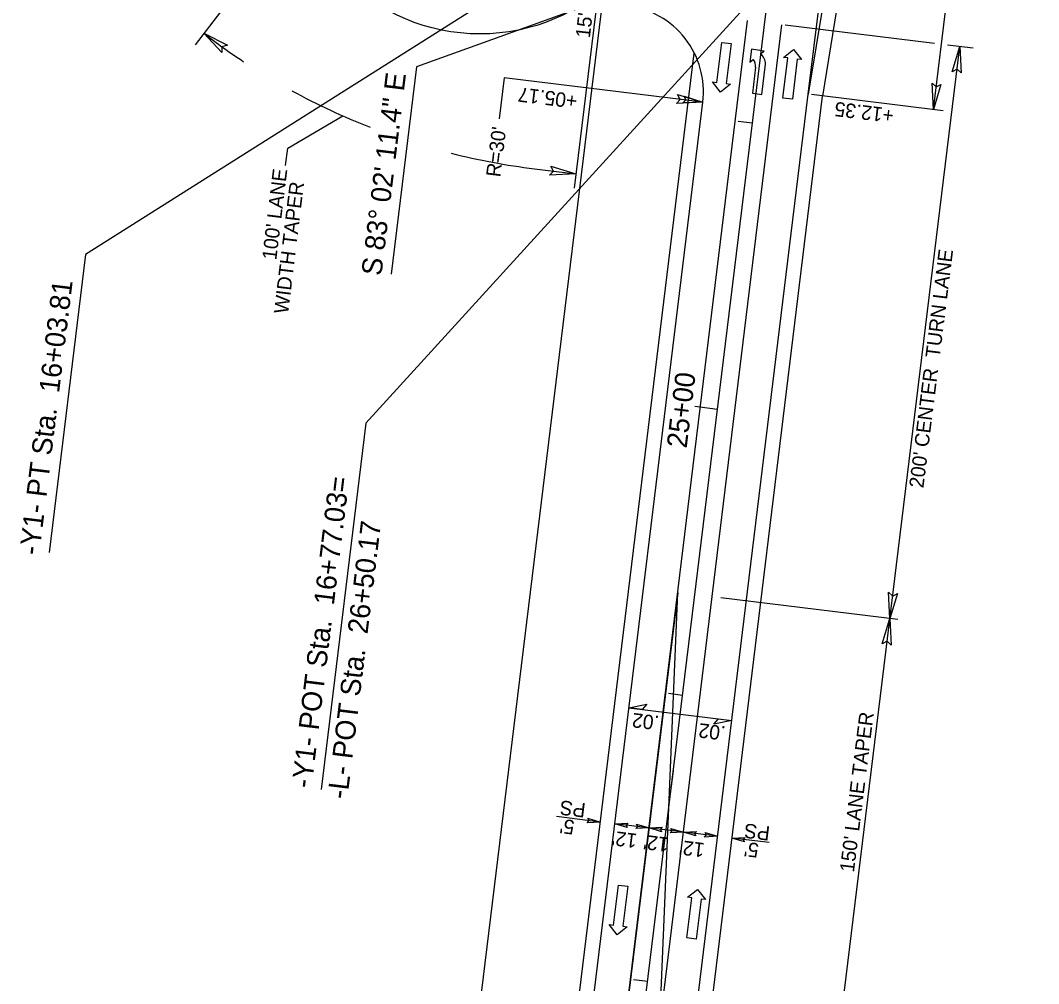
# Model space of a CAD drawing. Extents: x 472216 to 481979, y 489069 to 507339.
# Drawn here: x 481085.6 to 481439.1, y 490385.1 to 490719.3 of the extents above; entities that cross this region are included whole.
import ezdxf

# ---------------------------------------------------------------- set-up
doc = ezdxf.new("R2010")
doc.units = 0
for name, color, linetype in [('Old_Level_12', 7, 'Continuous'), ('Prop Drainage Structure Drop Inlet Grate 2 Narrow Slots and Sag Grates 840 24 CELL', 7, 'Continuous'), ('Prop Drainage Structure Drop Inlet Grate 2 Wide Slots and Sag Grates 840 22 Label', 7, 'Continuous'), ('Prop Drainage Structure Outlet Berm Ditch 850 10 CELL', 7, 'Continuous'), ('Prop Drainage Structure Pipe CSP 15in', 7, 'Continuous'), ('Prop Drainage Structure Pipe RCP 15in Class III Label', 7, 'Continuous'), ('Prop Drainage Structure Pipe RCP 24in Class III Label', 7, 'Continuous'), ('Prop Drainage Structure Pipe Side Drain 15in Label', 7, 'Continuous'), ('Prop Erosion Embankment Toe Protection CELL', 7, 'Continuous'), ('Prop Erosion Embankment Toe Protection Label', 7, 'Continuous'), ('Sheet Block Revision CELL', 7, 'Continuous'), ('Sheet North Arrow Point CELL', 7, 'Continuous'), ('Sheet PE Seal Cell', 7, 'Continuous'), ('Sheet Plan And Profile CELL', 7, 'Continuous'), ('Sheet Plot Border Outside CELL', 7, 'Continuous'), ('Sheet Profile Grid Major CELL', 7, 'Continuous'), ('Sheet Profile Grid Minor CELL', 7, 'Continuous')]:
    doc.layers.add(name, color=color, linetype=linetype)

msp = doc.modelspace()

# ---------------------------------------------------------------- linework, layer by layer
at = {"layer": 'Old_Level_12'}
for p, q in [((481273.15, 490742.29), (481108.21, 490638.11)), ((481316.37, 490737.02), (481223.1, 490703.26)), ((481345.82, 490733.42), (481205.56, 490579.57)), ((481223.1, 490703.26), (481214.31, 490631.21)), ((481108.21, 490638.11), (481095.58, 490534.67)), ((481205.56, 490579.57), (481190.03, 490452.39))]:
    msp.add_line(p, q, dxfattribs=at)
at = {"layer": 'Prop Drainage Structure Drop Inlet Grate 2 Narrow Slots and Sag Grates 840 24 CELL'}
for points in [[(481296.83, 490480.78), (481303.03, 490482.04), (481301.42, 490480.22)], [(481332.56, 490476.41), (481326.36, 490475.16), (481327.97, 490476.98)]]:
    msp.add_lwpolyline(points, close=True, dxfattribs=at)
at = {"layer": 'Prop Drainage Structure Drop Inlet Grate 2 Wide Slots and Sag Grates 840 22 Label'}
msp.add_line((481296.83, 490480.78), (481332.56, 490476.41), dxfattribs=at)
at = {"layer": 'Prop Drainage Structure Outlet Berm Ditch 850 10 CELL'}
for points in [[(481155.51, 490708.2), (481149.25, 490714.86), (481157.44, 490710.69), (481155.56, 490710.1)], [(481409.08, 490701.52), (481411.7, 490710.26), (481412.2, 490701.09), (481410.75, 490702.42)], [(481405.19, 490697.12), (481402.53, 490688.38), (481402.07, 490697.56), (481403.51, 490696.22)], [(481313.75, 490693.56), (481322.5, 490690.93), (481313.32, 490690.44), (481314.65, 490691.89)], [(481315.97, 490693.01), (481322.5, 490690.93), (481315.61, 490690.68), (481316.63, 490691.75)], [(481269.73, 490668.72), (481278.47, 490666.09), (481269.3, 490665.6), (481270.63, 490667.04)], [(481390.08, 490520.48), (481387.45, 490511.74), (481386.96, 490520.91), (481388.41, 490519.58)], [(481384.8, 490503), (481387.45, 490511.74), (481387.92, 490502.56), (481386.47, 490503.9)], [(481282.58, 490442.47), (481286.95, 490441.16), (481282.36, 490440.91), (481283.03, 490441.64)], [(481296.29, 490439.24), (481291.91, 490440.55), (481296.5, 490440.8), (481295.84, 490440.07)], [(481299.45, 490440.41), (481303.83, 490439.1), (481299.24, 490438.85), (481299.91, 490439.58)], [(481308.2, 490437.78), (481303.83, 490439.1), (481308.41, 490439.34), (481307.75, 490438.62)], [(481311.36, 490438.96), (481315.74, 490437.64), (481311.15, 490437.4), (481311.82, 490438.12)], [(481320.11, 490436.33), (481315.74, 490437.64), (481320.33, 490437.89), (481319.66, 490437.16)], [(481323.28, 490437.5), (481327.65, 490436.19), (481323.06, 490435.94), (481323.73, 490436.67)], [(481336.99, 490434.27), (481332.61, 490435.58), (481337.2, 490435.83), (481336.53, 490435.1)]]:
    msp.add_lwpolyline(points, close=True, dxfattribs=at)
at = {"layer": 'Prop Drainage Structure Pipe RCP 15in Class III Label'}
for p, q in [((481295.61, 490371.84), (481338.04, 490719.26)), ((481307.52, 490370.38), (481349.96, 490717.8)), ((481313.8, 490520.73), (481295.61, 490371.84)), ((481307.52, 490370.38), (481313.8, 490520.73))]:
    msp.add_line(p, q, dxfattribs=at)
at = {"layer": 'Prop Drainage Structure Pipe RCP 24in Class III Label'}
for p, q in [((481404.99, 490975.35), (481359.1, 490693.69)), ((481319.42, 490368.78), (481359.1, 490693.69)), ((481283.68, 490373.14), (481322.5, 490690.93))]:
    msp.add_line(p, q, dxfattribs=at)
msp.add_arc((481292.72, 490694.57), 30, 353.0365, 83.0365, dxfattribs=at)
at = {"layer": 'Prop Drainage Structure Pipe Side Drain 15in Label'}
for p, q in [((481327.38, 490697.8), (481329.08, 490711.7)), ((481329.08, 490711.7), (481332.36, 490711.3)), ((481332.36, 490711.3), (481330.66, 490697.4)), ((481339.39, 490709.28), (481338.79, 490704.82)), ((481343.75, 490708.7), (481339.39, 490709.28)), ((481342.58, 490707.78), (481343.75, 490708.7)), ((481350.32, 490692.39), (481352.02, 490706.29)), ((481350.53, 490706.47), (481353.99, 490709.22)), ((481352.02, 490706.29), (481350.53, 490706.47)), ((481353.99, 490709.22), (481356.78, 490705.71)), ((481338.79, 490704.82), (481339.96, 490705.73)), ((481340.8, 490703.11), (481339.69, 490694.03)), ((481342.97, 490693.63), (481344.25, 490704.1)), ((481355.29, 490705.89), (481353.6, 490691.99)), ((481356.78, 490705.71), (481355.29, 490705.89)), ((481328.69, 490694.47), (481325.89, 490697.98)), ((481325.89, 490697.98), (481327.38, 490697.8)), ((481332.15, 490697.22), (481328.69, 490694.47)), ((481330.66, 490697.4), (481332.15, 490697.22)), ((481339.69, 490694.03), (481342.97, 490693.63)), ((481353.6, 490691.99), (481350.32, 490692.39)), ((481291.45, 490405.4), (481293.24, 490419.29)), ((481293.24, 490419.29), (481296.51, 490418.87)), ((481296.51, 490418.87), (481294.72, 490404.98)), ((481317.22, 490415.05), (481320.69, 490417.78)), ((481320.69, 490417.78), (481323.46, 490414.25)), ((481316.91, 490400.98), (481318.7, 490414.86)), ((481318.7, 490414.86), (481317.22, 490415.05)), ((481321.98, 490414.44), (481320.19, 490400.56)), ((481323.46, 490414.25), (481321.98, 490414.44)), ((481292.73, 490402.06), (481289.96, 490405.6)), ((481289.96, 490405.6), (481291.45, 490405.4)), ((481296.21, 490404.79), (481292.73, 490402.06)), ((481294.72, 490404.98), (481296.21, 490404.79)), ((481320.19, 490400.56), (481316.91, 490400.98))]:
    msp.add_line(p, q, dxfattribs=at)
for centre, radius, start, end in [((481339.01, 490703.94), 5.25, 1.7126, 47.0243), ((481337.57, 490703.52), 3.27, 353.0365, 42.6947)]:
    msp.add_arc(centre, radius, start, end, dxfattribs=at)
at = {"layer": 'Prop Erosion Embankment Toe Protection CELL'}
for p, q in [((481412.59, 490990.91), (481364.05, 490692.98)), ((481278.71, 490373.68), (481319.54, 490708)), ((481324.37, 490368.11), (481364.05, 490692.98))]:
    msp.add_line(p, q, dxfattribs=at)
at = {"layer": 'Prop Erosion Embankment Toe Protection Label'}
msp.add_line((481359.1, 490693.69), (481395.65, 490992.98), dxfattribs=at)
at = {"layer": 'Sheet Block Revision CELL'}
for p, q in [((481402.53, 490688.38), (481439.09, 490987.68)), ((481311.21, 490934.1), (481277.87, 490661.12)), ((481189.5, 490767.17), (481146.2, 490710.89)), ((481402.93, 490711.33), (481351.09, 490717.66)), ((481340.17, 490124.61), (481411.7, 490710.26)), ((481416.33, 490709.69), (481407.47, 490710.78)), ((481253.54, 490699.35), (481251.82, 490685.19)), ((481322.5, 490690.93), (481253.54, 490699.35)), ((481405.89, 490687.97), (481360.23, 490693.55)), ((481178.41, 490675.03), (481197.51, 490686.19)), ((481177.67, 490668.96), (481178.41, 490675.03)), ((481264.05, 490667.85), (481278.47, 490666.09)), ((481390.15, 490511.41), (481328.81, 490518.9)), ((481286.95, 490441.16), (481271.71, 490443.02)), ((481327.65, 490436.19), (481291.91, 490440.55)), ((481345.52, 490434.01), (481332.61, 490435.58))]:
    msp.add_line(p, q, dxfattribs=at)
for start, end in [(232.4284, 236.5667), (241.3329, 248.6581), (255.8473, 263.0365)]:
    msp.add_arc((481292.54, 490901.11), 235, start, end, dxfattribs=at)
at = {"layer": 'Sheet North Arrow Point CELL'}
for p, q in [((481200.24, 489541.46), (481402.27, 491195.58)), ((481184.4, 489879.88), (481322.35, 491009.3))]:
    msp.add_line(p, q, dxfattribs=at)
at = {"layer": 'Sheet PE Seal Cell'}
for p, q in [((481339.74, 490683.62), (481334.77, 490684.22)), ((481315.49, 490485.09), (481310.53, 490485.7)), ((481303.36, 490385.83), (481298.4, 490386.43))]:
    msp.add_line(p, q, dxfattribs=at)
at = {"layer": 'Sheet Plot Border Outside CELL'}
msp.add_circle((481245.1, 490780.93), 66.31, dxfattribs=at)
at = {"layer": 'Sheet Profile Grid Minor CELL'}
for p, q in [((481327.61, 490584.35), (481319.67, 490585.32)), ((481311.32, 490450.95), (481312.29, 490458.89)), ((481311.32, 490450.95), (481312.29, 490458.89))]:
    msp.add_line(p, q, dxfattribs=at)

# ---------------------------------------------------------------- texts
at = {"layer": 'Old_Level_12'}
for s, p in [('-Y1- PT Sta.  16+03.81', (481092.11, 490533.53)), ('-Y1- POT Sta.  16+77.03=', (481186.62, 490452.66)), ('-L- POT Sta.  26+50.17', (481199.07, 490448.88))]:
    msp.add_text(s, height=7, rotation=83.0365, dxfattribs=at).set_placement(p)
at = {"layer": 'Prop Drainage Structure Drop Inlet Grate 2 Narrow Slots and Sag Grates 840 24 CELL'}
for p in [(481307.53, 490477.91), (481330.6, 490474.35)]:
    msp.add_text('.02', height=5, rotation=173.0359, dxfattribs=at).set_placement(p)
at = {"layer": 'Prop Drainage Structure Pipe CSP 15in'}
for s, rotation, p in [("15'", 83.5432, (481283.28, 490713.02)), ('+05.17', 173.0365, (481279.17, 490693.64)), ('+12.35', 173.0365, (481389.07, 490688.61)), ("R=30'", 83.0365, (481252.18, 490664.76)), ("100' LANE ", 83.0371, (481174.42, 490636.02)), ('WIDTH TAPER', 83.0371, (481178.52, 490617.31)), ("200' CENTER  TURN LANE ", 82.8641, (481399.06, 490556.86)), ("150' LANE TAPER ", 82.8641, (481374.96, 490423.55)), ('PS', 173.0365, (481282.05, 490447.62)), ("5'", 173.0365, (481278.16, 490441.71)), ("12'", 173.0365, (481299.89, 490437.02)), ('PS', 173.0365, (481346.06, 490439.61)), ("12'", 173.0365, (481310.89, 490435.68)), ("12'", 173.0365, (481323.31, 490433.81)), ("5'", 173.0365, (481342.16, 490433.7))]:
    msp.add_text(s, height=5, rotation=rotation, dxfattribs=at).set_placement(p)
at = {"layer": 'Sheet Plan And Profile CELL'}
msp.add_text('S 83%%d 02\' 11.4" E', height=7, rotation=83.0365, dxfattribs=at).set_placement((481210.89, 490630.47))
at = {"layer": 'Sheet Profile Grid Major CELL'}
msp.add_text('25+00', height=7, rotation=83.0365, dxfattribs=at).set_placement((481316.87, 490570.67))

doc.saveas('drawing.dxf')
